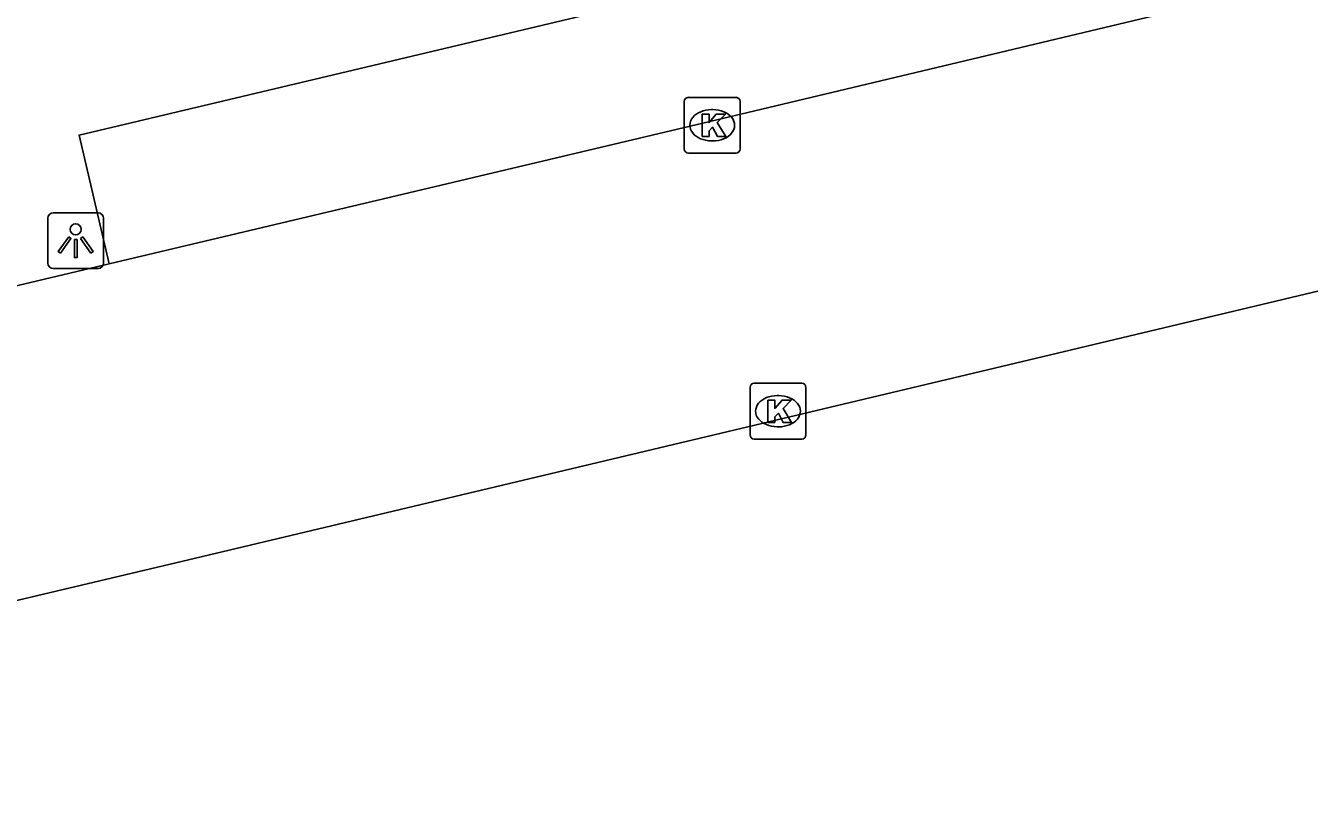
# Model space of a CAD drawing. Extents: x 160676 to 161153, y 383244 to 383713.
# Drawn here: x 160963.73 to 160986.72, y 383458.73 to 383472.86 of the extents above; entities that cross this region are included whole.
import ezdxf

# ---------------------------------------------------------------- set-up
doc = ezdxf.new("R2010")
doc.units = 0
for name, color, linetype in [('IMGEO_Kolk', 7, 'Continuous'), ('IMGEO_Lichtpunt', 7, 'Continuous'), ('IMGEO_Rijbaan_lokaal_gesloten', 7, 'Continuous'), ('IMGEO_Voetpad_open', 7, 'Continuous')]:
    doc.layers.add(name, color=color, linetype=linetype)

msp = doc.modelspace()

# ---------------------------------------------------------------- linework, layer by layer
at = {"layer": 'IMGEO_Kolk'}
for p, q in [((160975.521, 383470.648), (160975.521, 383471.5)), ((160975.596, 383471.574), (160976.448, 383471.574)), ((160976.522, 383471.5), (160976.522, 383470.648)), ((160976.009, 383471.354), (160976.034, 383471.354)), ((160976.032, 383470.794), (160976.007, 383470.794)), ((160976.448, 383470.574), (160975.596, 383470.574)), ((160976.774, 383466.45), (160977.626, 383466.45)), ((160976.699, 383465.524), (160976.699, 383466.376)), ((160977.187, 383466.23), (160977.212, 383466.23)), ((160977.7, 383466.376), (160977.7, 383465.524)), ((160977.21, 383465.67), (160977.185, 383465.67)), ((160977.626, 383465.45), (160976.774, 383465.45))]:
    msp.add_line(p, q, dxfattribs=at)
for points in [[(160975.521, 383470.648), (160975.521, 383471.5)], [(160975.596, 383471.574), (160976.448, 383471.574)], [(160976.522, 383471.5), (160976.522, 383470.648)], [(160975.842, 383471.274), (160975.965, 383471.274), (160975.965, 383471.123), (160976.095, 383471.274), (160976.259, 383471.274), (160976.113, 383471.123), (160976.266, 383470.874), (160976.114, 383470.874), (160976.029, 383471.038), (160975.965, 383470.971), (160975.965, 383470.874), (160975.842, 383470.874), (160975.842, 383471.274)], [(160976.448, 383470.574), (160975.596, 383470.574)], [(160976.774, 383466.45), (160977.626, 383466.45)], [(160976.699, 383465.524), (160976.699, 383466.376)], [(160977.7, 383466.376), (160977.7, 383465.524)], [(160977.02, 383466.15), (160977.143, 383466.15), (160977.143, 383465.999), (160977.273, 383466.15), (160977.437, 383466.15), (160977.291, 383465.999), (160977.444, 383465.75), (160977.292, 383465.75), (160977.207, 383465.914), (160977.143, 383465.847), (160977.143, 383465.75), (160977.02, 383465.75), (160977.02, 383466.15)], [(160977.626, 383465.45), (160976.774, 383465.45)]]:
    msp.add_lwpolyline(points, dxfattribs=at)
for centre, start, end in [((160975.598, 383471.498), 91.552, 178.448), ((160975.598, 383471.498), 91.552, 178.448), ((160976.446, 383471.498), 1.552, 88.448), ((160976.446, 383471.498), 1.552, 88.448), ((160975.598, 383470.65), 181.552, 268.448), ((160975.598, 383470.65), 181.552, 268.448), ((160976.446, 383470.65), 271.552, 358.448), ((160976.446, 383470.65), 271.552, 358.448), ((160976.776, 383466.374), 91.552, 178.448), ((160976.776, 383466.374), 91.552, 178.448), ((160977.624, 383466.374), 1.552, 88.448), ((160977.624, 383466.374), 1.552, 88.448), ((160976.776, 383465.526), 181.552, 268.448), ((160976.776, 383465.526), 181.552, 268.448), ((160977.624, 383465.526), 271.552, 358.448), ((160977.624, 383465.526), 271.552, 358.448)]:
    msp.add_arc(centre, 0.0765, start, end, dxfattribs=at)
for centre, major_axis, ratio, start_param, end_param in [((160976.008, 383471.074), (-0.387, 0.002), 0.722429, 4.712389, 7.853982), ((160976.033, 383471.074), (-0.39, 0.002), 0.717154, 1.570796, 4.712389), ((160977.186, 383465.95), (-0.387, 0.002), 0.722429, 4.712389, 7.853982), ((160977.211, 383465.95), (-0.39, 0.002), 0.717154, 1.570796, 4.712389)]:
    msp.add_ellipse(centre, major_axis=major_axis, ratio=ratio, start_param=start_param, end_param=end_param, dxfattribs=at)
at = {"layer": 'IMGEO_Lichtpunt'}
for p, q in [((160964.123, 383469.41), (160964.123, 383468.603)), ((160964.123, 383469.41), (160964.123, 383468.603)), ((160965.025, 383469.505), (160964.217, 383469.505)), ((160965.025, 383469.505), (160964.217, 383469.505)), ((160965.119, 383468.603), (160965.119, 383469.41)), ((160965.119, 383468.603), (160965.119, 383469.41)), ((160964.217, 383468.509), (160965.025, 383468.509)), ((160964.217, 383468.509), (160965.025, 383468.509))]:
    msp.add_line(p, q, dxfattribs=at)
for points in [[(160964.497, 383469.074), (160964.536, 383469.046), (160964.348, 383468.784), (160964.31, 383468.811), (160964.497, 383469.074)], [(160964.599, 383469.026), (160964.646, 383469.026), (160964.646, 383468.704), (160964.599, 383468.704), (160964.599, 383469.026)], [(160964.709, 383469.046), (160964.747, 383469.073), (160964.934, 383468.811), (160964.895, 383468.783), (160964.709, 383469.046)]]:
    msp.add_lwpolyline(points, dxfattribs=at)
msp.add_circle((160964.622, 383469.208), 0.0994, dxfattribs=at)
for centre, start, end in [((160964.217, 383469.41), 90, 180), ((160964.217, 383469.41), 90, 180), ((160965.025, 383469.41), 0, 90), ((160965.025, 383469.41), 0, 90), ((160964.217, 383468.603), 180, 270), ((160964.217, 383468.603), 180, 270), ((160965.025, 383468.603), 270, 0), ((160965.025, 383468.603), 270, 360)]:
    msp.add_arc(centre, 0.0946, start, end, dxfattribs=at)
at = {"layer": 'IMGEO_Rijbaan_lokaal_gesloten'}
for points in [[(160994.586, 383475.579), (160976.658, 383471.303), (160965.222, 383468.589)], [(160911.346, 383450.209), (160931.555, 383454.985), (160949.112, 383459.134), (160966.645, 383463.289), (160980.701, 383466.632), (160995.466, 383470.147), (161006.042, 383472.607)], [(160936.322, 383461.732), (160965.222, 383468.589)]]:
    msp.add_lwpolyline(points, dxfattribs=at)
at = {"layer": 'IMGEO_Voetpad_open'}
msp.add_lwpolyline([(160965.222, 383468.589), (160964.683, 383470.898), (160980.237, 383474.595), (160994.071, 383477.858), (160994.586, 383475.579)], dxfattribs=at)

doc.saveas('drawing.dxf')
